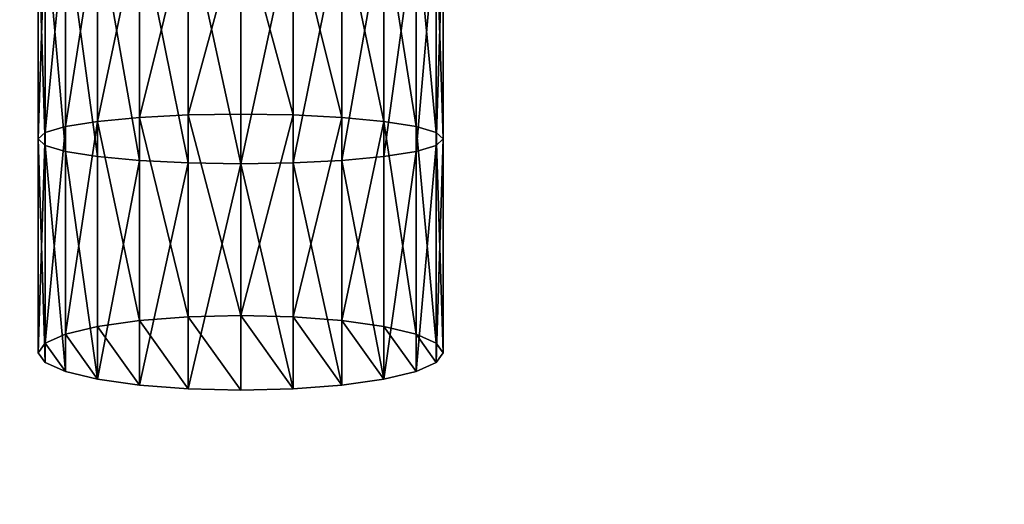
# Model space of a CAD drawing. Header units: inches. Extents: x 15 to 546804, y -66 to 267312.
# Tile 357 of 478: x 440316 to 440354, y 129443 to 129462. Entities that reach past the tile are written whole.
import ezdxf

# ---------------------------------------------------------------- set-up
doc = ezdxf.new("R2010")
doc.units = ezdxf.units.IN
doc.header["$MEASUREMENT"] = 0

# ---------------------------------------------------------------- blocks, each defined once
blk = doc.blocks.new('Group_771')
for p, q in [((-6.985, 72.749, 852), (-5.211, 81.695, 852)), ((-6.729, 72.716, 854.071), (-4.958, 81.644, 854.071)), ((-6.729, 72.716, 849.929), (-4.958, 81.644, 849.929)), ((-5.976, 72.618, 856), (-4.215, 81.497, 856)), ((-5.976, 72.618, 848), (-4.215, 81.497, 848)), ((-5.211, 81.695, 852), (-4.958, 81.644, 854.071)), ((-4.958, 81.644, 849.929), (-5.211, 81.695, 852)), ((-4.958, 81.644, 854.071), (-4.215, 81.497, 856)), ((-4.215, 81.497, 848), (-4.958, 81.644, 849.929)), ((-4.215, 81.497, 856), (-3.033, 81.263, 857.657)), ((-3.033, 81.263, 846.343), (-4.215, 81.497, 848)), ((-4.779, 72.461, 857.657), (-3.033, 81.263, 857.657)), ((-4.779, 72.461, 846.343), (-3.033, 81.263, 846.343)), ((-3.218, 72.258, 858.928), (-1.493, 80.957, 858.928)), ((-3.218, 72.258, 845.072), (-1.493, 80.957, 845.072)), ((-3.033, 81.263, 857.657), (-1.493, 80.957, 858.928)), ((-1.493, 80.957, 845.072), (-3.033, 81.263, 846.343)), ((-1.493, 80.957, 858.928), (0.301, 80.601, 859.727)), ((0.301, 80.601, 844.273), (-1.493, 80.957, 845.072)), ((-1.401, 72.021, 859.727), (0.301, 80.601, 859.727)), ((-1.401, 72.021, 844.273), (0.301, 80.601, 844.273)), ((0.301, 80.601, 859.727), (2.225, 80.22, 860)), ((2.225, 80.22, 844), (0.301, 80.601, 844.273)), ((0.549, 71.766, 860), (2.225, 80.22, 860)), ((0.549, 71.766, 844), (2.225, 80.22, 844)), ((2.225, 80.22, 860), (4.15, 79.838, 859.727)), ((4.15, 79.838, 844.273), (2.225, 80.22, 844)), ((2.499, 71.512, 859.727), (4.15, 79.838, 859.727)), ((2.499, 71.512, 844.273), (4.15, 79.838, 844.273)), ((4.15, 79.838, 859.727), (5.944, 79.482, 858.928)), ((5.944, 79.482, 845.072), (4.15, 79.838, 844.273)), ((4.316, 71.275, 858.928), (5.944, 79.482, 858.928)), ((4.316, 71.275, 845.072), (5.944, 79.482, 845.072)), ((5.944, 79.482, 858.928), (7.484, 79.177, 857.657)), ((7.484, 79.177, 846.343), (5.944, 79.482, 845.072)), ((5.876, 71.071, 857.657), (7.484, 79.177, 857.657)), ((5.876, 71.071, 846.343), (7.484, 79.177, 846.343)), ((7.484, 79.177, 857.657), (8.666, 78.942, 856)), ((8.666, 78.942, 848), (7.484, 79.177, 846.343)), ((7.074, 70.915, 856), (8.666, 78.942, 856)), ((7.074, 70.915, 848), (8.666, 78.942, 848)), ((7.826, 70.817, 854.071), (9.409, 78.795, 854.071)), ((7.826, 70.817, 849.929), (9.409, 78.795, 849.929)), ((9.662, 78.745, 852), (8.083, 70.783, 852)), ((8.666, 78.942, 856), (9.409, 78.795, 854.071)), ((9.409, 78.795, 849.929), (8.666, 78.942, 848)), ((9.409, 78.795, 854.071), (9.662, 78.745, 852)), ((9.662, 78.745, 852), (9.409, 78.795, 849.929)), ((-7.598, 63.148, 852), (-6.985, 72.749, 852)), ((-7.339, 63.149, 854.071), (-6.729, 72.716, 854.071)), ((-7.339, 63.149, 849.929), (-6.729, 72.716, 849.929)), ((-6.985, 72.749, 852), (-6.729, 72.716, 854.071)), ((-6.729, 72.716, 849.929), (-6.985, 72.749, 852)), ((-6.729, 72.716, 854.071), (-5.976, 72.618, 856)), ((-5.976, 72.618, 848), (-6.729, 72.716, 849.929)), ((-6.58, 63.151, 856), (-5.976, 72.618, 856)), ((-6.58, 63.151, 848), (-5.976, 72.618, 848)), ((-5.976, 72.618, 856), (-4.779, 72.461, 857.657)), ((-4.779, 72.461, 846.343), (-5.976, 72.618, 848)), ((-5.373, 63.153, 857.657), (-4.779, 72.461, 857.657)), ((-5.373, 63.153, 846.343), (-4.779, 72.461, 846.343)), ((-4.779, 72.461, 857.657), (-3.218, 72.258, 858.928)), ((-3.218, 72.258, 845.072), (-4.779, 72.461, 846.343)), ((-3.799, 63.157, 858.928), (-3.218, 72.258, 858.928)), ((-3.799, 63.157, 845.072), (-3.218, 72.258, 845.072)), ((-3.218, 72.258, 858.928), (-1.401, 72.021, 859.727)), ((-1.401, 72.021, 844.273), (-3.218, 72.258, 845.072)), ((-1.967, 63.161, 859.727), (-1.401, 72.021, 859.727)), ((-1.967, 63.161, 844.273), (-1.401, 72.021, 844.273)), ((-1.401, 72.021, 859.727), (0.549, 71.766, 860)), ((0.549, 71.766, 844), (-1.401, 72.021, 844.273)), ((0, 63.166, 860), (0.549, 71.766, 860)), ((0, 63.166, 844), (0.549, 71.766, 844)), ((0.549, 71.766, 860), (2.499, 71.512, 859.727)), ((2.499, 71.512, 844.273), (0.549, 71.766, 844)), ((1.967, 63.17, 859.727), (2.499, 71.512, 859.727)), ((1.967, 63.17, 844.273), (2.499, 71.512, 844.273)), ((2.499, 71.512, 859.727), (4.316, 71.275, 858.928)), ((4.316, 71.275, 845.072), (2.499, 71.512, 844.273)), ((3.799, 63.174, 858.928), (4.316, 71.275, 858.928)), ((3.799, 63.174, 845.072), (4.316, 71.275, 845.072)), ((4.316, 71.275, 858.928), (5.876, 71.071, 857.657)), ((5.876, 71.071, 846.343), (4.316, 71.275, 845.072)), ((5.373, 63.178, 857.657), (5.876, 71.071, 857.657)), ((5.373, 63.178, 846.343), (5.876, 71.071, 846.343)), ((5.876, 71.071, 857.657), (7.074, 70.915, 856)), ((7.074, 70.915, 848), (5.876, 71.071, 846.343)), ((6.58, 63.181, 856), (7.074, 70.915, 856)), ((6.58, 63.181, 848), (7.074, 70.915, 848)), ((7.074, 70.915, 856), (7.826, 70.817, 854.071)), ((7.826, 70.817, 849.929), (7.074, 70.915, 848)), ((7.339, 63.182, 854.071), (7.826, 70.817, 854.071)), ((7.339, 63.182, 849.929), (7.826, 70.817, 849.929)), ((8.083, 70.783, 852), (7.598, 63.183, 852)), ((7.826, 70.817, 854.071), (8.083, 70.783, 852)), ((8.083, 70.783, 852), (7.826, 70.817, 849.929))]:
    blk.add_line(p, q)
blk.add_arc((65.314, 63.315, 852), 65.315, 165, 255.78566)
mesh = blk.add_polyface()
corners = [(-6.985, 72.749, 852), (-4.958, 81.644, 854.071), (-6.729, 72.716, 854.071), (-5.211, 81.695, 852)]
mesh.append_faces([[corners[k] for k in face] for face in [(0, 1, 2), (1, 0, 3)]], dxfattribs={"vtx0": -1})
mesh = blk.add_polyface()
corners = [(-4.958, 81.644, 849.929), (-6.985, 72.749, 852), (-6.729, 72.716, 849.929), (-5.211, 81.695, 852)]
mesh.append_faces([[corners[k] for k in face] for face in [(0, 1, 2), (1, 0, 3)]], dxfattribs={"vtx0": -1})
mesh = blk.add_polyface()
corners = [(-6.729, 72.716, 854.071), (-4.215, 81.497, 856), (-5.976, 72.618, 856), (-4.958, 81.644, 854.071)]
mesh.append_faces([[corners[k] for k in face] for face in [(0, 1, 2), (1, 0, 3)]], dxfattribs={"vtx0": -1})
mesh = blk.add_polyface()
corners = [(-4.215, 81.497, 848), (-6.729, 72.716, 849.929), (-5.976, 72.618, 848), (-4.958, 81.644, 849.929)]
mesh.append_faces([[corners[k] for k in face] for face in [(0, 1, 2), (1, 0, 3)]], dxfattribs={"vtx0": -1})
mesh = blk.add_polyface()
corners = [(-5.976, 72.618, 856), (-3.033, 81.263, 857.657), (-4.779, 72.461, 857.657), (-4.215, 81.497, 856)]
mesh.append_faces([[corners[k] for k in face] for face in [(0, 1, 2), (1, 0, 3)]], dxfattribs={"vtx0": -1})
mesh = blk.add_polyface()
corners = [(-3.033, 81.263, 846.343), (-5.976, 72.618, 848), (-4.779, 72.461, 846.343), (-4.215, 81.497, 848)]
mesh.append_faces([[corners[k] for k in face] for face in [(0, 1, 2), (1, 0, 3)]], dxfattribs={"vtx0": -1})
mesh = blk.add_polyface()
corners = [(4.15, 79.838, 844.273), (0.301, 80.601, 844.273), (2.225, 80.22, 844), (5.944, 79.482, 845.072), (-1.493, 80.957, 845.072), (7.484, 79.177, 846.343), (-3.033, 81.263, 846.343), (8.666, 78.942, 848), (-4.215, 81.497, 848), (9.409, 78.795, 849.929), (-4.958, 81.644, 849.929), (9.662, 78.745, 852), (-5.211, 81.695, 852), (9.409, 78.795, 854.071), (-4.958, 81.644, 854.071), (8.666, 78.942, 856), (-4.215, 81.497, 856), (7.484, 79.177, 857.657), (-3.033, 81.263, 857.657), (5.944, 79.482, 858.928), (-1.493, 80.957, 858.928), (4.15, 79.838, 859.727), (0.301, 80.601, 859.727), (2.225, 80.22, 860)]
mesh.append_faces([[corners[k] for k in face] for face in [(0, 1, 2), (22, 21, 23)]], dxfattribs={"vtx0": -1})
mesh.append_faces([[corners[k] for k in face] for face in [(1, 3, 4), (4, 5, 6), (6, 7, 8), (8, 9, 10), (10, 11, 12), (12, 13, 14), (14, 15, 16), (16, 17, 18), (18, 19, 20), (20, 21, 22)]], dxfattribs={"vtx0": -1, "vtx1": -1})
mesh.append_faces([[corners[k] for k in face] for face in [(1, 0, 3), (4, 3, 5), (6, 5, 7), (8, 7, 9), (10, 9, 11), (12, 11, 13), (14, 13, 15), (16, 15, 17), (18, 17, 19), (20, 19, 21)]], dxfattribs={"vtx0": -1, "vtx2": -1})
mesh = blk.add_polyface()
corners = [(-3.033, 81.263, 857.657), (-3.218, 72.258, 858.928), (-4.779, 72.461, 857.657), (-1.493, 80.957, 858.928)]
mesh.append_faces([[corners[k] for k in face] for face in [(0, 1, 2), (1, 0, 3)]], dxfattribs={"vtx0": -1})
mesh = blk.add_polyface()
corners = [(-3.218, 72.258, 845.072), (-3.033, 81.263, 846.343), (-4.779, 72.461, 846.343), (-1.493, 80.957, 845.072)]
mesh.append_faces([[corners[k] for k in face] for face in [(0, 1, 2), (1, 0, 3)]], dxfattribs={"vtx0": -1})
mesh = blk.add_polyface()
corners = [(-1.493, 80.957, 858.928), (-1.401, 72.021, 859.727), (-3.218, 72.258, 858.928), (0.301, 80.601, 859.727)]
mesh.append_faces([[corners[k] for k in face] for face in [(0, 1, 2), (1, 0, 3)]], dxfattribs={"vtx0": -1})
mesh = blk.add_polyface()
corners = [(-1.401, 72.021, 844.273), (-1.493, 80.957, 845.072), (-3.218, 72.258, 845.072), (0.301, 80.601, 844.273)]
mesh.append_faces([[corners[k] for k in face] for face in [(0, 1, 2), (1, 0, 3)]], dxfattribs={"vtx0": -1})
mesh = blk.add_polyface()
corners = [(0.301, 80.601, 859.727), (0.549, 71.766, 860), (-1.401, 72.021, 859.727), (2.225, 80.22, 860)]
mesh.append_faces([[corners[k] for k in face] for face in [(0, 1, 2), (1, 0, 3)]], dxfattribs={"vtx0": -1})
mesh = blk.add_polyface()
corners = [(0.549, 71.766, 844), (0.301, 80.601, 844.273), (-1.401, 72.021, 844.273), (2.225, 80.22, 844)]
mesh.append_faces([[corners[k] for k in face] for face in [(0, 1, 2), (1, 0, 3)]], dxfattribs={"vtx0": -1})
mesh = blk.add_polyface()
corners = [(2.225, 80.22, 860), (2.499, 71.512, 859.727), (0.549, 71.766, 860), (4.15, 79.838, 859.727)]
mesh.append_faces([[corners[k] for k in face] for face in [(0, 1, 2), (1, 0, 3)]], dxfattribs={"vtx0": -1})
mesh = blk.add_polyface()
corners = [(2.499, 71.512, 844.273), (2.225, 80.22, 844), (0.549, 71.766, 844), (4.15, 79.838, 844.273)]
mesh.append_faces([[corners[k] for k in face] for face in [(0, 1, 2), (1, 0, 3)]], dxfattribs={"vtx0": -1})
mesh = blk.add_polyface()
corners = [(4.15, 79.838, 859.727), (4.316, 71.275, 858.928), (2.499, 71.512, 859.727), (5.944, 79.482, 858.928)]
mesh.append_faces([[corners[k] for k in face] for face in [(0, 1, 2), (1, 0, 3)]], dxfattribs={"vtx0": -1})
mesh = blk.add_polyface()
corners = [(4.316, 71.275, 845.072), (4.15, 79.838, 844.273), (2.499, 71.512, 844.273), (5.944, 79.482, 845.072)]
mesh.append_faces([[corners[k] for k in face] for face in [(0, 1, 2), (1, 0, 3)]], dxfattribs={"vtx0": -1})
mesh = blk.add_polyface()
corners = [(5.944, 79.482, 858.928), (5.876, 71.071, 857.657), (4.316, 71.275, 858.928), (7.484, 79.177, 857.657)]
mesh.append_faces([[corners[k] for k in face] for face in [(0, 1, 2), (1, 0, 3)]], dxfattribs={"vtx0": -1})
mesh = blk.add_polyface()
corners = [(5.876, 71.071, 846.343), (5.944, 79.482, 845.072), (4.316, 71.275, 845.072), (7.484, 79.177, 846.343)]
mesh.append_faces([[corners[k] for k in face] for face in [(0, 1, 2), (1, 0, 3)]], dxfattribs={"vtx0": -1})
mesh = blk.add_polyface()
corners = [(5.876, 71.071, 857.657), (8.666, 78.942, 856), (7.074, 70.915, 856), (7.484, 79.177, 857.657)]
mesh.append_faces([[corners[k] for k in face] for face in [(0, 1, 2), (1, 0, 3)]], dxfattribs={"vtx0": -1})
mesh = blk.add_polyface()
corners = [(8.666, 78.942, 848), (5.876, 71.071, 846.343), (7.074, 70.915, 848), (7.484, 79.177, 846.343)]
mesh.append_faces([[corners[k] for k in face] for face in [(0, 1, 2), (1, 0, 3)]], dxfattribs={"vtx0": -1})
mesh = blk.add_polyface()
corners = [(7.074, 70.915, 856), (9.409, 78.795, 854.071), (7.826, 70.817, 854.071), (8.666, 78.942, 856)]
mesh.append_faces([[corners[k] for k in face] for face in [(0, 1, 2), (1, 0, 3)]], dxfattribs={"vtx0": -1})
mesh = blk.add_polyface()
corners = [(9.409, 78.795, 849.929), (7.074, 70.915, 848), (7.826, 70.817, 849.929), (8.666, 78.942, 848)]
mesh.append_faces([[corners[k] for k in face] for face in [(0, 1, 2), (1, 0, 3)]], dxfattribs={"vtx0": -1})
mesh = blk.add_polyface()
corners = [(7.826, 70.817, 854.071), (9.662, 78.745, 852), (8.083, 70.783, 852), (9.409, 78.795, 854.071)]
mesh.append_faces([[corners[k] for k in face] for face in [(0, 1, 2), (1, 0, 3)]], dxfattribs={"vtx0": -1})
mesh = blk.add_polyface()
corners = [(9.662, 78.745, 852), (7.826, 70.817, 849.929), (8.083, 70.783, 852), (9.409, 78.795, 849.929)]
mesh.append_faces([[corners[k] for k in face] for face in [(0, 1, 2), (1, 0, 3)]], dxfattribs={"vtx0": -1})
mesh = blk.add_polyface()
corners = [(-6.985, 72.749, 852), (-7.339, 63.149, 854.071), (-7.598, 63.148, 852), (-6.729, 72.716, 854.071)]
mesh.append_faces([[corners[k] for k in face] for face in [(0, 1, 2), (1, 0, 3)]], dxfattribs={"vtx0": -1})
mesh = blk.add_polyface()
corners = [(-7.339, 63.149, 849.929), (-6.985, 72.749, 852), (-7.598, 63.148, 852), (-6.729, 72.716, 849.929)]
mesh.append_faces([[corners[k] for k in face] for face in [(0, 1, 2), (1, 0, 3)]], dxfattribs={"vtx0": -1})
mesh = blk.add_polyface()
corners = [(-6.729, 72.716, 854.071), (-6.58, 63.151, 856), (-7.339, 63.149, 854.071), (-5.976, 72.618, 856)]
mesh.append_faces([[corners[k] for k in face] for face in [(0, 1, 2), (1, 0, 3)]], dxfattribs={"vtx0": -1})
mesh = blk.add_polyface()
corners = [(-6.58, 63.151, 848), (-6.729, 72.716, 849.929), (-7.339, 63.149, 849.929), (-5.976, 72.618, 848)]
mesh.append_faces([[corners[k] for k in face] for face in [(0, 1, 2), (1, 0, 3)]], dxfattribs={"vtx0": -1})
mesh = blk.add_polyface()
corners = [(-5.976, 72.618, 856), (-5.373, 63.153, 857.657), (-6.58, 63.151, 856), (-4.779, 72.461, 857.657)]
mesh.append_faces([[corners[k] for k in face] for face in [(0, 1, 2), (1, 0, 3)]], dxfattribs={"vtx0": -1})
mesh = blk.add_polyface()
corners = [(-5.373, 63.153, 846.343), (-5.976, 72.618, 848), (-6.58, 63.151, 848), (-4.779, 72.461, 846.343)]
mesh.append_faces([[corners[k] for k in face] for face in [(0, 1, 2), (1, 0, 3)]], dxfattribs={"vtx0": -1})
mesh = blk.add_polyface()
corners = [(-4.779, 72.461, 857.657), (-3.799, 63.157, 858.928), (-5.373, 63.153, 857.657), (-3.218, 72.258, 858.928)]
mesh.append_faces([[corners[k] for k in face] for face in [(0, 1, 2), (1, 0, 3)]], dxfattribs={"vtx0": -1})
mesh = blk.add_polyface()
corners = [(-3.799, 63.157, 845.072), (-4.779, 72.461, 846.343), (-5.373, 63.153, 846.343), (-3.218, 72.258, 845.072)]
mesh.append_faces([[corners[k] for k in face] for face in [(0, 1, 2), (1, 0, 3)]], dxfattribs={"vtx0": -1})
mesh = blk.add_polyface()
corners = [(-3.218, 72.258, 858.928), (-1.967, 63.161, 859.727), (-3.799, 63.157, 858.928), (-1.401, 72.021, 859.727)]
mesh.append_faces([[corners[k] for k in face] for face in [(0, 1, 2), (1, 0, 3)]], dxfattribs={"vtx0": -1})
mesh = blk.add_polyface()
corners = [(-1.967, 63.161, 844.273), (-3.218, 72.258, 845.072), (-3.799, 63.157, 845.072), (-1.401, 72.021, 844.273)]
mesh.append_faces([[corners[k] for k in face] for face in [(0, 1, 2), (1, 0, 3)]], dxfattribs={"vtx0": -1})
mesh = blk.add_polyface()
corners = [(-1.401, 72.021, 859.727), (0, 63.166, 860), (-1.967, 63.161, 859.727), (0.549, 71.766, 860)]
mesh.append_faces([[corners[k] for k in face] for face in [(0, 1, 2), (1, 0, 3)]], dxfattribs={"vtx0": -1})
mesh = blk.add_polyface()
corners = [(0, 63.166, 844), (-1.401, 72.021, 844.273), (-1.967, 63.161, 844.273), (0.549, 71.766, 844)]
mesh.append_faces([[corners[k] for k in face] for face in [(0, 1, 2), (1, 0, 3)]], dxfattribs={"vtx0": -1})
mesh = blk.add_polyface()
corners = [(0.549, 71.766, 860), (1.967, 63.17, 859.727), (0, 63.166, 860), (2.499, 71.512, 859.727)]
mesh.append_faces([[corners[k] for k in face] for face in [(0, 1, 2), (1, 0, 3)]], dxfattribs={"vtx0": -1})
mesh = blk.add_polyface()
corners = [(1.967, 63.17, 844.273), (0.549, 71.766, 844), (0, 63.166, 844), (2.499, 71.512, 844.273)]
mesh.append_faces([[corners[k] for k in face] for face in [(0, 1, 2), (1, 0, 3)]], dxfattribs={"vtx0": -1})
mesh = blk.add_polyface()
corners = [(2.499, 71.512, 859.727), (3.799, 63.174, 858.928), (1.967, 63.17, 859.727), (4.316, 71.275, 858.928)]
mesh.append_faces([[corners[k] for k in face] for face in [(0, 1, 2), (1, 0, 3)]], dxfattribs={"vtx0": -1})
mesh = blk.add_polyface()
corners = [(3.799, 63.174, 845.072), (2.499, 71.512, 844.273), (1.967, 63.17, 844.273), (4.316, 71.275, 845.072)]
mesh.append_faces([[corners[k] for k in face] for face in [(0, 1, 2), (1, 0, 3)]], dxfattribs={"vtx0": -1})
mesh = blk.add_polyface()
corners = [(4.316, 71.275, 858.928), (5.373, 63.178, 857.657), (3.799, 63.174, 858.928), (5.876, 71.071, 857.657)]
mesh.append_faces([[corners[k] for k in face] for face in [(0, 1, 2), (1, 0, 3)]], dxfattribs={"vtx0": -1})
mesh = blk.add_polyface()
corners = [(5.373, 63.178, 846.343), (4.316, 71.275, 845.072), (3.799, 63.174, 845.072), (5.876, 71.071, 846.343)]
mesh.append_faces([[corners[k] for k in face] for face in [(0, 1, 2), (1, 0, 3)]], dxfattribs={"vtx0": -1})
mesh = blk.add_polyface()
corners = [(5.876, 71.071, 857.657), (6.58, 63.181, 856), (5.373, 63.178, 857.657), (7.074, 70.915, 856)]
mesh.append_faces([[corners[k] for k in face] for face in [(0, 1, 2), (1, 0, 3)]], dxfattribs={"vtx0": -1})
mesh = blk.add_polyface()
corners = [(6.58, 63.181, 848), (5.876, 71.071, 846.343), (5.373, 63.178, 846.343), (7.074, 70.915, 848)]
mesh.append_faces([[corners[k] for k in face] for face in [(0, 1, 2), (1, 0, 3)]], dxfattribs={"vtx0": -1})
mesh = blk.add_polyface()
corners = [(7.074, 70.915, 856), (7.339, 63.182, 854.071), (6.58, 63.181, 856), (7.826, 70.817, 854.071)]
mesh.append_faces([[corners[k] for k in face] for face in [(0, 1, 2), (1, 0, 3)]], dxfattribs={"vtx0": -1})
mesh = blk.add_polyface()
corners = [(7.339, 63.182, 849.929), (7.074, 70.915, 848), (6.58, 63.181, 848), (7.826, 70.817, 849.929)]
mesh.append_faces([[corners[k] for k in face] for face in [(0, 1, 2), (1, 0, 3)]], dxfattribs={"vtx0": -1})
mesh = blk.add_polyface()
corners = [(7.826, 70.817, 854.071), (7.598, 63.183, 852), (7.339, 63.182, 854.071), (8.083, 70.783, 852)]
mesh.append_faces([[corners[k] for k in face] for face in [(0, 1, 2), (1, 0, 3)]], dxfattribs={"vtx0": -1})
mesh = blk.add_polyface()
corners = [(7.598, 63.183, 852), (7.826, 70.817, 849.929), (7.339, 63.182, 849.929), (8.083, 70.783, 852)]
mesh.append_faces([[corners[k] for k in face] for face in [(0, 1, 2), (1, 0, 3)]], dxfattribs={"vtx0": -1})

msp = doc.modelspace()

# ---------------------------------------------------------------- block references
at = {"color": 7, "extrusion": (-1, 1.27576e-07, -3.33067e-16), "xscale": -1, "rotation": 270.0000056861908}
msp.add_blockref('Group_771', (-129529.189, 939.878, -441176.247), dxfattribs=at)

# ---------------------------------------------------------------- meshes
at = {"color": 7}
mesh = msp.add_polyface(dxfattribs=at)
corners = [(440109.129, 129462.714, 3000), (441309.129, 129012.714, 3000), (440109.129, 129012.714, 3000), (441309.129, 129462.714, 3000)]
mesh.append_faces([[corners[k] for k in face] for face in [(2, 1, 0), (3, 0, 1)]], dxfattribs={"vtx1": -1, "color": 7})
mesh = msp.add_polyface(dxfattribs=at)
corners = [(441259.129, 129012.714, 2950), (440159.129, 129462.714, 2950), (440159.129, 129012.714, 2950), (441259.129, 129462.714, 2950)]
mesh.append_faces([[corners[k] for k in face] for face in [(2, 1, 0), (3, 0, 1)]], dxfattribs={"vtx1": -1, "color": 7})

doc.saveas('drawing.dxf')
